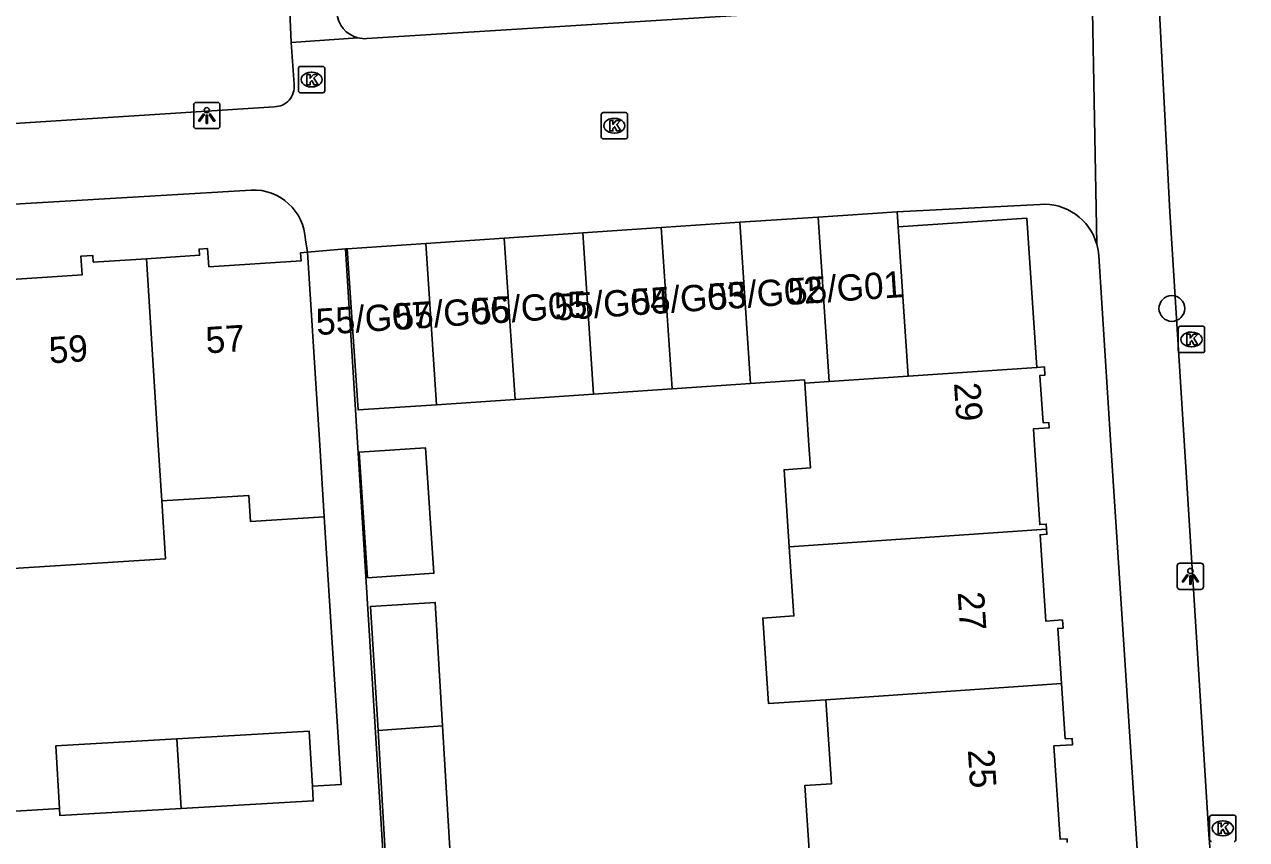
# Model space of a CAD drawing. Extents: x 159689 to 160786, y 387323 to 388339.
# Drawn here: x 160306.15 to 160352.61, y 387985.01 to 388015.99 of the extents above; entities that cross this region are included whole.
import ezdxf

# ---------------------------------------------------------------- set-up
doc = ezdxf.new("R2010")
doc.units = 0
for name, color, linetype in [('IMGEO_Boom', 7, 'Continuous'), ('IMGEO_Kolk', 7, 'Continuous'), ('IMGEO_Lichtpunt', 7, 'Continuous'), ('IMGEO_Pand', 7, 'Continuous'), ('IMGEO_Pand_nummerreeks', 7, 'Continuous'), ('IMGEO_Rijbaan_lokaal_open', 7, 'Continuous'), ('IMGEO_Voetpad_open', 7, 'Continuous')]:
    doc.layers.add(name, color=color, linetype=linetype)

msp = doc.modelspace()

# ---------------------------------------------------------------- linework, layer by layer
at = {"layer": 'IMGEO_Boom'}
msp.add_circle((160349.766, 388005.197), 0.489, dxfattribs=at)
at = {"layer": 'IMGEO_Kolk'}
for p, q in [((160316.561, 388013.47), (160316.561, 388014.322)), ((160316.636, 388014.396), (160317.488, 388014.396)), ((160317.049, 388014.176), (160317.074, 388014.176)), ((160317.562, 388014.322), (160317.562, 388013.47)), ((160317.072, 388013.616), (160317.047, 388013.616)), ((160317.488, 388013.396), (160316.636, 388013.396)), ((160328.073, 388011.717), (160328.073, 388012.569)), ((160328.148, 388012.643), (160329, 388012.643)), ((160329.074, 388012.569), (160329.074, 388011.717)), ((160328.561, 388012.423), (160328.586, 388012.423)), ((160329, 388011.643), (160328.148, 388011.643)), ((160328.584, 388011.863), (160328.559, 388011.863)), ((160350.012, 388003.594), (160350.012, 388004.446)), ((160350.087, 388004.52), (160350.939, 388004.52)), ((160350.5, 388004.3), (160350.525, 388004.3)), ((160351.013, 388004.446), (160351.013, 388003.594)), ((160350.523, 388003.74), (160350.498, 388003.74)), ((160350.939, 388003.52), (160350.087, 388003.52)), ((160351.202, 387985.012), (160351.202, 387985.864)), ((160351.277, 387985.938), (160352.129, 387985.938)), ((160351.69, 387985.718), (160351.715, 387985.718)), ((160352.203, 387985.864), (160352.203, 387985.012)), ((160351.713, 387985.158), (160351.688, 387985.158))]:
    msp.add_line(p, q, dxfattribs=at)
for points in [[(160316.561, 388013.47), (160316.561, 388014.322)], [(160316.636, 388014.396), (160317.488, 388014.396)], [(160316.882, 388014.096), (160317.005, 388014.096), (160317.005, 388013.945), (160317.135, 388014.096), (160317.299, 388014.096), (160317.153, 388013.945), (160317.306, 388013.696), (160317.154, 388013.696), (160317.069, 388013.86), (160317.005, 388013.793), (160317.005, 388013.696), (160316.882, 388013.696), (160316.882, 388014.096)], [(160317.562, 388014.322), (160317.562, 388013.47)], [(160317.488, 388013.396), (160316.636, 388013.396)], [(160328.073, 388011.717), (160328.073, 388012.569)], [(160328.148, 388012.643), (160329, 388012.643)], [(160329.074, 388012.569), (160329.074, 388011.717)], [(160328.394, 388012.343), (160328.517, 388012.343), (160328.517, 388012.192), (160328.647, 388012.343), (160328.811, 388012.343), (160328.665, 388012.192), (160328.818, 388011.943), (160328.666, 388011.943), (160328.581, 388012.107), (160328.517, 388012.04), (160328.517, 388011.943), (160328.394, 388011.943), (160328.394, 388012.343)], [(160329, 388011.643), (160328.148, 388011.643)], [(160350.012, 388003.594), (160350.012, 388004.446)], [(160350.087, 388004.52), (160350.939, 388004.52)], [(160350.333, 388004.22), (160350.456, 388004.22), (160350.456, 388004.069), (160350.586, 388004.22), (160350.75, 388004.22), (160350.604, 388004.069), (160350.757, 388003.82), (160350.605, 388003.82), (160350.52, 388003.984), (160350.456, 388003.917), (160350.456, 388003.82), (160350.333, 388003.82), (160350.333, 388004.22)], [(160351.013, 388004.446), (160351.013, 388003.594)], [(160350.939, 388003.52), (160350.087, 388003.52)], [(160351.202, 387985.012), (160351.202, 387985.864)], [(160351.277, 387985.938), (160352.129, 387985.938)], [(160351.523, 387985.638), (160351.646, 387985.638), (160351.646, 387985.487), (160351.776, 387985.638), (160351.94, 387985.638), (160351.794, 387985.487), (160351.947, 387985.238), (160351.795, 387985.238), (160351.71, 387985.402), (160351.646, 387985.335), (160351.646, 387985.238), (160351.523, 387985.238), (160351.523, 387985.638)], [(160352.203, 387985.864), (160352.203, 387985.012)]]:
    msp.add_lwpolyline(points, dxfattribs=at)
for centre, start, end in [((160316.638, 388014.32), 91.552, 178.448), ((160316.638, 388014.32), 91.552, 178.448), ((160317.486, 388014.32), 1.552, 88.448), ((160317.486, 388014.32), 1.552, 88.448), ((160316.638, 388013.472), 181.552, 268.448), ((160316.638, 388013.472), 181.552, 268.448), ((160317.486, 388013.472), 271.552, 358.448), ((160317.486, 388013.472), 271.552, 358.448), ((160328.15, 388012.567), 91.552, 178.448), ((160328.15, 388012.567), 91.552, 178.448), ((160328.998, 388012.567), 1.552, 88.448), ((160328.998, 388012.567), 1.552, 88.448), ((160328.15, 388011.719), 181.552, 268.448), ((160328.15, 388011.719), 181.552, 268.448), ((160328.998, 388011.719), 271.552, 358.448), ((160328.998, 388011.719), 271.552, 358.448), ((160350.089, 388004.444), 91.552, 178.448), ((160350.089, 388004.444), 91.552, 178.448), ((160350.937, 388004.444), 1.552, 88.448), ((160350.937, 388004.444), 1.552, 88.448), ((160350.089, 388003.596), 181.552, 268.448), ((160350.089, 388003.596), 181.552, 268.448), ((160350.937, 388003.596), 271.552, 358.448), ((160350.937, 388003.596), 271.552, 358.448), ((160351.279, 387985.862), 91.552, 178.448), ((160351.279, 387985.862), 91.552, 178.448), ((160352.127, 387985.862), 1.552, 88.448), ((160352.127, 387985.862), 1.552, 88.448), ((160351.279, 387985.014), 181.552, 268.448), ((160351.279, 387985.014), 181.552, 268.448), ((160352.127, 387985.014), 271.552, 358.448), ((160352.127, 387985.014), 271.552, 358.448)]:
    msp.add_arc(centre, 0.0765, start, end, dxfattribs=at)
for centre, major_axis, ratio, start_param, end_param in [((160317.048, 388013.896), (-0.387, 0.002), 0.722429, 4.712389, 7.853982), ((160317.073, 388013.896), (-0.39, 0.002), 0.717154, 1.570796, 4.712389), ((160328.56, 388012.143), (-0.387, 0.002), 0.722429, 4.712389, 7.853982), ((160328.585, 388012.143), (-0.39, 0.002), 0.717154, 1.570796, 4.712389), ((160350.499, 388004.02), (-0.387, 0.002), 0.722429, 4.712389, 7.853982), ((160350.524, 388004.02), (-0.39, 0.002), 0.717154, 1.570796, 4.712389), ((160351.689, 387985.438), (-0.387, 0.002), 0.722429, 4.712389, 7.853982), ((160351.714, 387985.438), (-0.39, 0.002), 0.717154, 1.570796, 4.712389)]:
    msp.add_ellipse(centre, major_axis=major_axis, ratio=ratio, start_param=start_param, end_param=end_param, dxfattribs=at)
at = {"layer": 'IMGEO_Lichtpunt'}
for p, q in [((160313.481, 388013.029), (160312.673, 388013.029)), ((160313.481, 388013.029), (160312.673, 388013.029)), ((160312.579, 388012.934), (160312.579, 388012.127)), ((160312.579, 388012.934), (160312.579, 388012.127)), ((160313.575, 388012.127), (160313.575, 388012.934)), ((160313.575, 388012.127), (160313.575, 388012.934)), ((160312.673, 388012.033), (160313.481, 388012.033)), ((160312.673, 388012.033), (160313.481, 388012.033)), ((160349.972, 387995.422), (160349.972, 387994.615)), ((160349.972, 387995.422), (160349.972, 387994.615)), ((160350.874, 387995.517), (160350.066, 387995.517)), ((160350.874, 387995.517), (160350.066, 387995.517)), ((160350.968, 387994.615), (160350.968, 387995.422)), ((160350.968, 387994.615), (160350.968, 387995.422)), ((160350.066, 387994.521), (160350.874, 387994.521)), ((160350.066, 387994.521), (160350.874, 387994.521))]:
    msp.add_line(p, q, dxfattribs=at)
for points in [[(160312.953, 388012.598), (160312.992, 388012.57), (160312.804, 388012.308), (160312.766, 388012.335), (160312.953, 388012.598)], [(160313.055, 388012.55), (160313.102, 388012.55), (160313.102, 388012.228), (160313.055, 388012.228), (160313.055, 388012.55)], [(160313.165, 388012.57), (160313.203, 388012.597), (160313.39, 388012.335), (160313.351, 388012.307), (160313.165, 388012.57)], [(160350.346, 387995.086), (160350.385, 387995.058), (160350.197, 387994.796), (160350.159, 387994.823), (160350.346, 387995.086)], [(160350.448, 387995.038), (160350.495, 387995.038), (160350.495, 387994.716), (160350.448, 387994.716), (160350.448, 387995.038)], [(160350.558, 387995.058), (160350.596, 387995.085), (160350.783, 387994.823), (160350.744, 387994.795), (160350.558, 387995.058)]]:
    msp.add_lwpolyline(points, dxfattribs=at)
for centre in [(160313.078, 388012.732), (160350.471, 387995.22)]:
    msp.add_circle(centre, 0.0994, dxfattribs=at)
for centre, start, end in [((160312.673, 388012.934), 90, 180), ((160312.673, 388012.934), 90, 180), ((160313.481, 388012.934), 0, 90), ((160313.481, 388012.934), 0, 90), ((160312.673, 388012.127), 180, 270), ((160312.673, 388012.127), 180, 270), ((160313.481, 388012.127), 270, 0), ((160313.481, 388012.127), 270, 360), ((160350.066, 387995.422), 90, 180), ((160350.066, 387995.422), 90, 180), ((160350.874, 387995.422), 0, 90), ((160350.874, 387995.422), 0, 90), ((160350.066, 387994.615), 180, 270), ((160350.066, 387994.615), 180, 270), ((160350.874, 387994.615), 270, 0), ((160350.874, 387994.615), 270, 360)]:
    msp.add_arc(centre, 0.0946, start, end, dxfattribs=at)
at = {"layer": 'IMGEO_Pand'}
for points in [[(160339.321, 388008.874), (160336.32, 388008.672)], [(160339.36, 388008.301), (160339.321, 388008.874)], [(160333.336, 388008.472), (160330.353, 388008.272)], [(160336.32, 388008.672), (160333.336, 388008.472)], [(160333.336, 388008.472), (160333.748, 388002.341)], [(160336.74, 388002.425), (160336.32, 388008.672)], [(160344.631, 388002.957), (160344.25, 388008.629), (160339.36, 388008.301)], [(160327.37, 388008.071), (160324.387, 388007.871)], [(160330.353, 388008.272), (160327.37, 388008.071)], [(160327.37, 388008.071), (160327.782, 388001.941)], [(160330.765, 388002.141), (160330.353, 388008.272)], [(160339.742, 388002.627), (160339.36, 388008.301)], [(160310.78, 388007.088), (160312.802, 388007.217), (160312.787, 388007.452), (160313.111, 388007.472), (160313.156, 388006.781), (160316.664, 388007.005), (160316.644, 388007.315), (160316.903, 388007.331)], [(160321.403, 388007.67), (160318.419, 388007.47)], [(160321.815, 388001.54), (160318.83, 388001.34), (160318.419, 388007.47)], [(160324.387, 388007.871), (160321.403, 388007.67)], [(160321.403, 388007.67), (160321.815, 388001.54)], [(160324.387, 388007.871), (160324.799, 388001.741)], [(160310.78, 388007.088), (160308.759, 388006.959), (160308.743, 388007.216), (160308.292, 388007.188), (160308.338, 388006.472), (160305.08, 388006.264), (160305.056, 388006.642), (160304.802, 388006.626)], [(160311.363, 387997.882), (160311.229, 388000), (160310.78, 388007.088)], [(160316.903, 388007.331), (160317.221, 388002.342), (160317.37, 388000), (160317.544, 387997.272)], [(160339.742, 388002.627), (160344.631, 388002.957)], [(160345.004, 387996.808), (160344.991, 387997.002), (160344.744, 387996.985), (160344.542, 388000), (160344.501, 388000.617), (160345.099, 388000.658), (160345.085, 388000.869), (160344.872, 388000.855), (160344.751, 388002.655), (160344.943, 388002.668), (160344.922, 388002.977), (160344.631, 388002.957)], [(160333.748, 388002.341), (160330.765, 388002.141)], [(160335.808, 388002.362), (160335.8, 388002.479), (160333.748, 388002.341)], [(160335.219, 387996.139), (160335.022, 387999.07), (160336.024, 387999.137), (160335.966, 388000), (160335.808, 388002.362)], [(160335.808, 388002.362), (160336.74, 388002.425)], [(160336.74, 388002.425), (160339.742, 388002.627)], [(160327.782, 388001.941), (160324.799, 388001.741)], [(160330.765, 388002.141), (160327.782, 388001.941)], [(160324.799, 388001.741), (160321.815, 388001.54)], [(160319.19, 387994.963), (160318.869, 387999.736), (160321.391, 387999.906), (160321.711, 387995.133), (160319.19, 387994.963)], [(160305.493, 387995.702), (160305.519, 387995.299), (160311.502, 387995.681), (160311.363, 387997.882)], [(160317.544, 387997.272), (160314.74, 387997.094), (160314.676, 387998.093), (160311.363, 387997.882)], [(160345.004, 387996.808), (160335.219, 387996.139)], [(160345.572, 387990.94), (160345.431, 387993.038), (160345.628, 387993.052), (160345.607, 387993.357), (160344.975, 387993.314), (160344.754, 387996.595), (160345.017, 387996.613), (160345.004, 387996.808)], [(160336.608, 387990.327), (160334.433, 387990.179), (160334.214, 387993.43), (160335.396, 387993.511), (160335.219, 387996.139)], [(160322.04, 387989.331), (160321.76, 387994.022), (160319.306, 387993.875), (160319.587, 387989.163)], [(160336.608, 387990.327), (160345.572, 387990.94)], [(160345.787, 387984.895), (160345.78, 387985.04), (160345.52, 387985.021), (160345.281, 387988.571), (160345.989, 387988.618), (160345.972, 387988.858), (160345.713, 387988.841), (160345.572, 387990.94)], [(160335.998, 387984.225), (160335.808, 387987.065), (160336.823, 387987.133), (160336.608, 387990.327)], [(160319.587, 387989.163), (160322.04, 387989.331)], [(160319.587, 387989.163), (160319.877, 387984.311), (160322.331, 387984.457), (160322.04, 387989.331)], [(160317.091, 387987.037), (160316.968, 387989.132), (160311.935, 387988.838)], [(160311.935, 387988.838), (160307.336, 387988.569), (160307.475, 387986.192)], [(160312.103, 387986.19), (160311.935, 387988.838)], [(160317.091, 387987.037), (160317.123, 387986.483), (160312.103, 387986.19)], [(160312.103, 387986.19), (160307.491, 387985.92), (160307.475, 387986.192)]]:
    msp.add_lwpolyline(points, dxfattribs=at)
at = {"layer": 'IMGEO_Rijbaan_lokaal_open'}
msp.add_lwpolyline([(160352.606, 387967.09), (160351.172, 387985.211), (160349.685, 388008.865), (160349.043, 388021.357), (160348.99, 388022.129)], dxfattribs=at)
at = {"layer": 'IMGEO_Voetpad_open'}
for points in [[(160315.931, 388023.182), (160316.114, 388019.406), (160316.28, 388015.301)], [(160319.163, 388015.454), (160346.252, 388017.152)], [(160346.738, 388017.182), (160346.91, 388007.636)], [(160316.28, 388015.301), (160318.825, 388015.484)], [(160316.395, 388013.706), (160316.28, 388015.301)], [(160288.314, 388011.112), (160288.4, 388011.114), (160315.643, 388012.865)], [(160314.766, 388009.699), (160297.396, 388008.671), (160258.351, 388006.064)], [(160344.753, 388009.154), (160339.321, 388008.874)], [(160316.903, 388007.331), (160316.826, 388007.809)], [(160318.354, 388007.464), (160316.903, 388007.331)], [(160318.419, 388007.47), (160318.354, 388007.464)], [(160318.354, 388007.464), (160321.01, 387964.565)], [(160346.984, 388007.196), (160347.452, 388000), (160349.487, 387968.705), (160349.492, 387968.593)], [(160317.544, 387997.272), (160318.189, 387987.107), (160317.091, 387987.037)], [(160307.475, 387986.192), (160305.164, 387986.056)]]:
    msp.add_lwpolyline(points, dxfattribs=at)
for centre, radius, start, end in [((160319.087, 388016.524), 1.073, 184.0174, 255.8618), ((160319.084, 388016.484), 1.033, 255.4711, 274.3847), ((160315.652, 388013.614), 0.749, 269.3469, 7.0486), ((160314.849, 388007.722), 1.979, 2.5178, 92.4109), ((160344.901, 388007.072), 2.087, 15.6726, 94.0551), ((160344.936, 388007.078), 2.052, 3.3041, 15.7895)]:
    msp.add_arc(centre, radius, start, end, dxfattribs=at)

# ---------------------------------------------------------------- texts
at = {"layer": 'IMGEO_Pand_nummerreeks'}
for s, rotation, p in [('55/G01', 3.8758, (160335.203, 388005.335)), ('55/G03', 3.8758, (160329.248, 388004.932)), ('55/G02', 3.8758, (160332.164, 388005.129)), ('55/G06', 3.8758, (160320.245, 388004.379)), ('55/G05', 3.8758, (160323.193, 388004.575)), ('55/G04', 3.8758, (160326.325, 388004.734)), ('55/G07', 3.8758, (160317.263, 388004.182)), ('59', 3.6555, (160307.102, 388003.107)), ('57', 3.6578, (160313.067, 388003.488)), ('29', 273.8458, (160341.483, 388002.36)), ('27', 273.689, (160341.624, 387994.409)), ('25', 273.689, (160342.01, 387988.418))]:
    msp.add_text(s, height=1, rotation=rotation, dxfattribs=at).set_placement(p)

doc.saveas('drawing.dxf')
